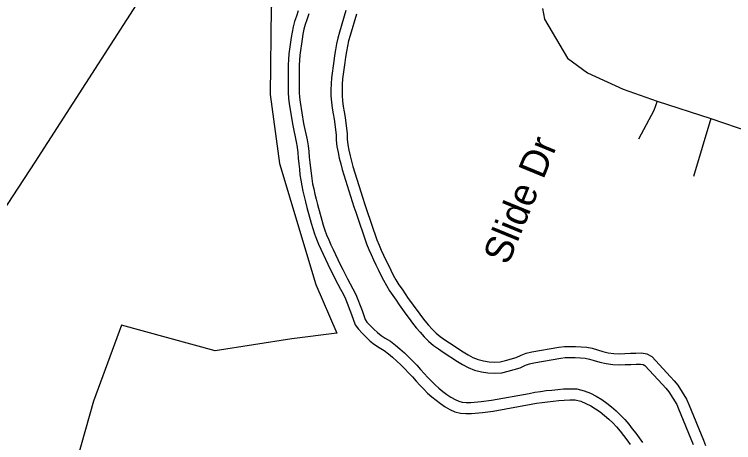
# Model space of a CAD drawing. Extents: x 1268485 to 1426702, y 514839 to 616766.
# Drawn here: x 1377588 to 1379713, y 559266 to 560532 of the extents above; entities that cross this region are included whole.
import ezdxf

# ---------------------------------------------------------------- set-up
doc = ezdxf.new("R2010")
doc.units = 0
for name, color, linetype in [('Old_Level_10', 7, 'Continuous'), ('Old_Level_32', 7, 'Continuous'), ('Old_Level_35', 7, 'Continuous'), ('Old_Level_48', 7, 'Continuous'), ('Old_Level_49', 7, 'Continuous'), ('Old_Level_56', 7, 'Continuous'), ('Old_Level_60', 7, 'Continuous'), ('Old_Level_61', 7, 'Continuous')]:
    doc.layers.add(name, color=color, linetype=linetype)

msp = doc.modelspace()

# ---------------------------------------------------------------- linework, layer by layer
at = {"layer": 'Old_Level_32'}
msp.add_lwpolyline([(1379148.134, 560549.133), (1379154.269, 560517.657), (1379222.505, 560402.595), (1379281.091, 560358.933), (1379386.601, 560311.177), (1379487.173, 560275.547), (1379645.986, 560223.977), (1379761.533, 560184.812), (1379936.135, 560109.506), (1380027.778, 560042.814), (1380094.935, 559953.76), (1380172.608, 559772.942), (1380224.986, 559665.003), (1380262.693, 559550.189), (1380296.744, 559504.846)], dxfattribs=at)
at = {"layer": 'Old_Level_35'}
msp.add_line((1379645.986, 560223.977), (1379594.723, 560052.861), dxfattribs=at)
msp.add_lwpolyline([(1379487.173, 560275.547), (1379477.228, 560247.814), (1379432.117, 560162.871)], dxfattribs=at)
at = {"layer": 'Old_Level_48'}
for points in [[(1378692.25, 562781.127), (1378788.856, 562657.263), (1378864.76, 562451.381), (1378978.616, 562354.299), (1379126.973, 562350.951), (1379227.029, 562320.822), (1379344.335, 562183.568), (1379406.438, 561801.933), (1379368.486, 561473.862), (1379282.231, 561353.345), (1379151.124, 561308.151), (1378578.395, 560906.43), (1378347.232, 560553.252), (1378343.782, 560295.481), (1378371.383, 560091.274), (1378478.339, 559733.072), (1378540.442, 559589.122)], [(1378540.442, 559589.122), (1378408.229, 559572.519), (1378181.408, 559537.266), (1377904.797, 559613.069), (1377822.038, 559388.627), (1377746.901, 559122.96)]]:
    msp.add_lwpolyline(points, dxfattribs=at)
at = {"layer": 'Old_Level_49'}
for points in [[(1378692.25, 562781.127), (1378788.856, 562657.263), (1378864.76, 562451.381), (1378978.616, 562354.299), (1379126.973, 562350.951), (1379227.029, 562320.822), (1379344.335, 562183.568), (1379406.438, 561801.933), (1379368.486, 561473.862), (1379282.231, 561353.345), (1379151.124, 561308.151), (1378578.395, 560906.43), (1378347.232, 560553.252), (1378343.782, 560295.481), (1378371.383, 560091.274), (1378478.339, 559733.072), (1378540.442, 559589.122)], [(1378540.442, 559589.122), (1378408.229, 559572.519), (1378181.408, 559537.266), (1377904.797, 559613.069), (1377822.038, 559388.627), (1377746.901, 559122.96)]]:
    msp.add_lwpolyline(points, dxfattribs=at)
at = {"layer": 'Old_Level_56'}
msp.add_lwpolyline([(1378745.511, 561777.318), (1378706.999, 561719.543), (1378429.794, 561288.913), (1378295.637, 561085.715), (1378031.162, 560691.047), (1377648.767, 560094.654), (1377305.666, 559571.506), (1377109.205, 559265.312)], dxfattribs=at)
at = {"layer": 'Old_Level_60'}
for points in [[(1378426.542, 560542.525), (1378421.313, 560526.941), (1378415.879, 560511.408), (1378411.778, 560495.517), (1378408.497, 560479.42), (1378405.831, 560463.221), (1378399.065, 560415.29), (1378397.732, 560398.886), (1378397.014, 560382.43), (1378396.912, 560366.026), (1378397.014, 560300.615), (1378397.629, 560284.21), (1378399.885, 560267.909), (1378410.342, 560203.522), (1378420.903, 560155.592), (1378423.158, 560139.393), (1378425.106, 560123.091), (1378426.747, 560106.79), (1378428.284, 560090.385), (1378430.027, 560074.084), (1378431.975, 560057.782), (1378434.334, 560041.531), (1378437.102, 560025.384), (1378440.383, 560009.287), (1378444.073, 559993.293), (1378447.969, 559977.299), (1378452.071, 559961.458), (1378464.886, 559914.399), (1378469.5, 559898.662), (1378474.524, 559882.975), (1378480.265, 559867.647), (1378486.724, 559852.525), (1378493.389, 559837.556), (1378500.155, 559822.638), (1378507.127, 559807.772), (1378514.201, 559792.957), (1378521.378, 559778.194), (1378528.657, 559763.43), (1378535.834, 559748.717), (1378543.421, 559734.158), (1378551.418, 559719.754), (1378559.313, 559705.348), (1378566.797, 559690.79), (1378584.432, 559644.961), (1378594.787, 559613.998), (1378604.629, 559601.131), (1378615.907, 559589.033), (1378627.493, 559577.293), (1378639.591, 559566.118), (1378652.406, 559555.917), (1378666.35, 559547.151), (1378680.293, 559538.488), (1378693.212, 559528.491), (1378705.822, 559517.983), (1378718.126, 559507.012), (1378730.019, 559495.734), (1378741.604, 559484.097), (1378752.882, 559472.153), (1378763.955, 559460.106), (1378775.028, 559447.957), (1378786.203, 559435.859), (1378797.481, 559424.017), (1378809.169, 559412.483), (1378821.267, 559401.461), (1378834.083, 559391.055), (1378847.206, 559381.264), (1378860.739, 559371.934), (1378875.093, 559363.886), (1378889.959, 559356.965), (1378905.851, 559352.966), (1378922.255, 559351.89), (1378938.659, 559351.788), (1378971.057, 559355.069), (1379002.84, 559359.221), (1379115.004, 559379.213), (1379131.203, 559382.136), (1379147.402, 559384.699), (1379163.704, 559386.852), (1379180.005, 559388.748), (1379196.41, 559390.44), (1379212.814, 559391.619), (1379229.218, 559392.234), (1379245.52, 559391.875), (1379261.514, 559387.928), (1379276.79, 559381.879), (1379291.656, 559374.651), (1379305.6, 559366.039), (1379318.928, 559356.452), (1379331.744, 559346.2), (1379344.15, 559335.434), (1379356.043, 559324.106), (1379367.32, 559312.161), (1379377.778, 559299.5), (1379387.928, 559286.581), (1379397.976, 559273.56), (1379407.818, 559260.385)], [(1378598.888, 560532.58), (1378579.92, 560469.937), (1378575.512, 560454.25), (1378572.129, 560438.205), (1378569.258, 560422.005), (1378566.592, 560405.806), (1378564.234, 560389.505), (1378557.672, 560341.523), (1378556.647, 560325.17), (1378556.134, 560308.663), (1378556.34, 560292.208), (1378557.57, 560275.906), (1378559.723, 560259.656), (1378562.389, 560243.405), (1378565.054, 560227.206), (1378571.103, 560179.019), (1378571.821, 560162.564), (1378573.666, 560146.262), (1378576.64, 560130.114), (1378580.023, 560114.069), (1378583.919, 560098.075), (1378588.43, 560082.337), (1378617.65, 559988.885), (1378622.571, 559973.198), (1378627.698, 559957.614), (1378659.378, 559865.238), (1378665.53, 559850.064), (1378672.194, 559835.044), (1378678.961, 559820.127), (1378686.035, 559805.26), (1378693.109, 559790.497), (1378700.389, 559775.733), (1378707.668, 559761.072), (1378715.562, 559746.666), (1378724.277, 559732.723), (1378733.505, 559719.139), (1378742.732, 559705.605), (1378752.062, 559692.123), (1378761.597, 559678.692), (1378771.132, 559665.363), (1378780.872, 559652.137), (1378790.714, 559639.066), (1378800.864, 559626.096), (1378811.424, 559613.434), (1378822.395, 559601.182), (1378833.98, 559589.751), (1378846.591, 559579.293), (1378860.022, 559569.656), (1378873.658, 559560.531), (1378914.463, 559533.772), (1378928.612, 559525.313), (1378943.17, 559517.521), (1378958.242, 559511.113), (1378974.133, 559507.166), (1378990.537, 559505.115), (1379006.941, 559504.09), (1379023.448, 559504.962), (1379039.237, 559508.909), (1379070.508, 559517.367), (1379085.271, 559524.698), (1379100.65, 559530.286), (1379116.644, 559533.772), (1379197.332, 559547.971), (1379213.531, 559550.278), (1379230.038, 559550.432), (1379246.442, 559550.073), (1379262.846, 559549.355), (1379279.251, 559547.92), (1379295.245, 559544.947), (1379311.034, 559540.231), (1379326.72, 559535.36), (1379342.714, 559531.669), (1379359.016, 559529.26), (1379375.42, 559528.799), (1379391.824, 559529.209), (1379408.228, 559529.978), (1379424.633, 559530.644), (1379441.037, 559530.849), (1379457.133, 559528.03), (1379471.692, 559520.186), (1379527.056, 559460.106), (1379538.129, 559448.06), (1379548.381, 559435.347), (1379574.423, 559393.874), (1379580.985, 559378.855), (1379624.251, 559272.689), (1379630.3, 559257.515)]]:
    msp.add_lwpolyline(points, dxfattribs=at)
at = {"layer": 'Old_Level_61'}
for points in [[(1378458.229, 560533.825), (1378452.35, 560516.306), (1378447.302, 560501.876), (1378443.756, 560488.136), (1378440.769, 560473.478), (1378438.265, 560458.264), (1378431.687, 560411.666), (1378430.482, 560396.842), (1378429.818, 560381.613), (1378429.72, 560365.949), (1378429.822, 560301.255), (1378430.353, 560287.08), (1378432.331, 560272.787), (1378442.58, 560209.686), (1378453.22, 560161.392), (1378455.697, 560143.602), (1378457.719, 560126.68), (1378459.402, 560109.963), (1378460.93, 560093.66), (1378462.628, 560077.774), (1378464.503, 560062.085), (1378466.742, 560046.659), (1378469.351, 560031.433), (1378472.445, 560016.253), (1378475.997, 560000.865), (1378479.789, 559985.293), (1378483.78, 559969.88), (1378496.459, 559923.325), (1378500.869, 559908.281), (1378505.526, 559893.739), (1378510.729, 559879.851), (1378516.798, 559865.641), (1378523.314, 559851.004), (1378529.948, 559836.38), (1378536.782, 559821.806), (1378543.758, 559807.198), (1378550.845, 559792.619), (1378558.114, 559777.876), (1378565.131, 559763.492), (1378572.316, 559749.704), (1378580.146, 559735.6), (1378588.292, 559720.735), (1378596.783, 559704.22), (1378615.314, 559656.06), (1378624.167, 559629.589), (1378629.717, 559622.334), (1378639.587, 559611.745), (1378650.312, 559600.879), (1378660.966, 559591.036), (1378671.412, 559582.722), (1378683.738, 559574.972), (1378699.039, 559565.466), (1378713.76, 559554.075), (1378727.247, 559542.836), (1378740.336, 559531.165), (1378752.936, 559519.216), (1378765.16, 559506.937), (1378776.888, 559494.517), (1378788.157, 559482.258), (1378799.202, 559470.138), (1378810.133, 559458.304), (1378820.888, 559447.012), (1378831.747, 559436.296), (1378842.672, 559426.342), (1378854.241, 559416.948), (1378866.333, 559407.926), (1378878.11, 559399.808), (1378890.06, 559393.107), (1378900.984, 559388.022), (1378910.969, 559385.51), (1378923.432, 559384.692), (1378937.105, 559384.607), (1378967.279, 559387.662), (1378997.834, 559391.654), (1379109.213, 559411.506), (1379125.726, 559414.485), (1379142.69, 559417.17), (1379159.66, 559419.411), (1379176.427, 559421.361), (1379193.55, 559423.128), (1379211.023, 559424.383), (1379228.964, 559425.055), (1379249.863, 559424.596), (1379271.529, 559419.248), (1379290.021, 559411.926), (1379307.49, 559403.434), (1379323.821, 559393.346), (1379338.767, 559382.596), (1379352.751, 559371.409), (1379366.227, 559359.715), (1379379.301, 559347.262), (1379391.923, 559333.893), (1379403.328, 559320.083), (1379413.815, 559306.738), (1379424.106, 559293.401), (1379434.322, 559279.726), (1379444.071, 559266.047)], [(1378567.827, 560543.208), (1378548.424, 560479.13), (1378543.634, 560462.082), (1378539.916, 560444.453), (1378536.918, 560427.532), (1378534.168, 560410.819), (1378531.746, 560394.076), (1378525.003, 560344.776), (1378523.871, 560326.706), (1378523.32, 560308.968), (1378523.547, 560290.767), (1378524.924, 560272.514), (1378527.266, 560254.845), (1378530.014, 560238.086), (1378532.58, 560222.497), (1378538.384, 560176.256), (1378539.093, 560160.001), (1378541.194, 560141.441), (1378544.45, 560123.758), (1378548.026, 560106.8), (1378552.199, 560089.669), (1378557, 560072.92), (1378586.341, 559979.079), (1378591.335, 559963.161), (1378596.597, 559947.166), (1378628.636, 559853.745), (1378635.325, 559837.245), (1378642.26, 559821.615), (1378649.207, 559806.301), (1378656.429, 559791.123), (1378663.601, 559776.154), (1378670.982, 559761.183), (1378678.578, 559745.886), (1378687.243, 559730.075), (1378696.787, 559714.805), (1378706.381, 559700.68), (1378715.689, 559687.029), (1378725.195, 559673.291), (1378734.878, 559659.651), (1378744.58, 559646.091), (1378754.558, 559632.542), (1378764.689, 559619.087), (1378775.342, 559605.474), (1378786.597, 559591.978), (1378798.629, 559578.541), (1378811.946, 559565.401), (1378826.531, 559553.306), (1378841.33, 559542.687), (1378855.538, 559533.179), (1378897.042, 559505.962), (1378912.444, 559496.754), (1378928.983, 559487.902), (1378947.803, 559479.901), (1378968.123, 559474.853), (1378987.476, 559472.434), (1379006.783, 559471.227), (1379028.337, 559472.366), (1379047.5, 559477.156), (1379082.199, 559486.542), (1379098.209, 559494.492), (1379109.787, 559498.699), (1379122.983, 559501.574), (1379202.49, 559515.566), (1379216.008, 559517.491), (1379229.832, 559517.62), (1379245.367, 559517.28), (1379260.698, 559516.609), (1379274.812, 559515.375), (1379287.53, 559513.01), (1379301.474, 559508.845), (1379318.156, 559503.666), (1379336.618, 559499.406), (1379356.146, 559496.52), (1379375.368, 559495.979), (1379393.003, 559496.419), (1379409.662, 559497.201), (1379425.504, 559497.844), (1379438.389, 559498.006), (1379446.245, 559496.629), (1379451.291, 559493.911), (1379502.916, 559437.888), (1379513.256, 559426.638), (1379521.627, 559416.259), (1379545.338, 559378.499), (1379550.757, 559366.095), (1379593.821, 559260.423)]]:
    msp.add_lwpolyline(points, dxfattribs=at)

# ---------------------------------------------------------------- texts
at = {"layer": 'Old_Level_10'}
msp.add_text('Slide Dr', height=82.0208, rotation=67.670414, dxfattribs=at).set_placement((1379046.452, 559787.813))

doc.saveas('drawing.dxf')
